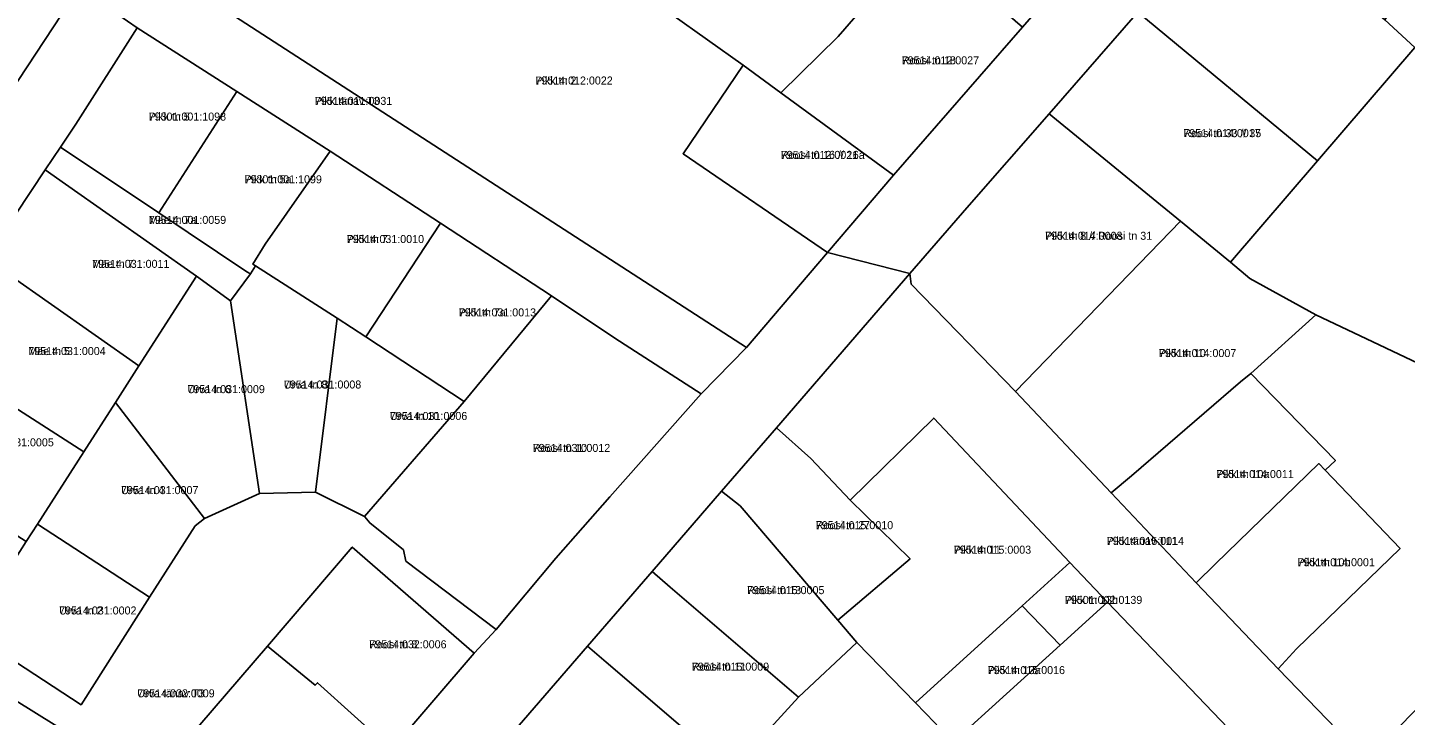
# Model space of a CAD drawing. Extents: x 643847 to 663718, y 6468443 to 6482775.
# Drawn here: x 659526.2 to 659784.5, y 6474766.6 to 6474895.5 of the extents above; entities that cross this region are included whole.
import ezdxf

# ---------------------------------------------------------------- set-up
doc = ezdxf.new("R2010")
doc.units = 0
for name, color, linetype in [('L_AADRESS', 7, 'Continuous'), ('PIIR', 7, 'Continuous'), ('TUNNUS', 7, 'Continuous')]:
    doc.layers.add(name, color=color, linetype=linetype)

msp = doc.modelspace()

# ---------------------------------------------------------------- linework, layer by layer
at = {"layer": 'PIIR'}
for points in [[(659802.81, 6474933.62), (659780.13, 6474951.38), (659765.71, 6474935.08), (659753.83, 6474920.76), (659734.4, 6474898.46), (659717.76, 6474879.37), (659702.31, 6474861.73), (659691.61, 6474849.44), (659676.18, 6474853.35), (659688.57, 6474867.87), (659712.78, 6474895.62), (659728.5, 6474913.76), (659735.05, 6474921.33), (659750.77, 6474939.46), (659753.66, 6474942.87), (659755.9, 6474945.53), (659758.15, 6474948.19), (659760.41, 6474950.84), (659762.66, 6474953.49), (659764.91, 6474956.16), (659767.37, 6474959.05), (659773.08, 6474965.79), (659779.11, 6474972.75), (659798.11, 6474994.97)], [(659594.45, 6474760.19), (659609.94, 6474778.24), (659614.09, 6474782.7), (659625.24, 6474796.08), (659635.4, 6474807.55), (659652.49, 6474826.89), (659661.01, 6474835.59), (659676.18, 6474853.35), (659691.61, 6474849.44), (659666.62, 6474820.53), (659656.33, 6474808.65), (659643.31, 6474793.57), (659631.19, 6474779.56), (659613.2, 6474758.78)]]:
    msp.add_lwpolyline(points, dxfattribs=at)
for points in [[(659755.39, 6474848.53), (659751.77, 6474851.54), (659768.08, 6474870.55), (659786.31, 6474891.82), (659780.66, 6474897), (659790.72, 6474913.14), (659802.81, 6474933.62), (659807.01, 6474938.93), (659818.41, 6474953.5), (659848.65, 6474933.69), (659875.35, 6474914.91), (659876.82, 6474916.84), (659886.52, 6474910.42), (659877.56, 6474899.9), (659868.21, 6474888.8), (659847.37, 6474863.89), (659864.46, 6474846.75), (659822.13, 6474803.4), (659796.47, 6474827.44), (659793.97, 6474829.26), (659767.73, 6474841.7)], [(659535.9, 6474903.08), (659520.36, 6474913.36), (659503.25, 6474924.66), (659507.57, 6474935.22), (659542.17, 6474912.57), (659553.36, 6474905.32), (659661.01, 6474835.59), (659652.49, 6474826.89), (659636.36, 6474837.31), (659624.45, 6474845.27), (659603.66, 6474858.9), (659582.97, 6474872.38), (659565.48, 6474883.54), (659546.81, 6474895.47)], [(659595.73, 6474914.24), (659596.57, 6474913.57), (659606.99, 6474906.79), (659621.19, 6474915.49), (659646.99, 6474897.98), (659660.4, 6474888.51), (659649.11, 6474871.9), (659676.18, 6474853.35), (659661.01, 6474835.59), (659553.36, 6474905.32), (659571.4, 6474934.14)], [(659673.1, 6474929.99), (659693.88, 6474911.98), (659678.17, 6474893.84), (659667.47, 6474883.29), (659660.4, 6474888.51), (659646.99, 6474897.98), (659651.59, 6474905.78), (659667.68, 6474931.78)], [(659753.83, 6474920.76), (659780.66, 6474897), (659786.31, 6474891.82), (659768.08, 6474870.55), (659734.4, 6474898.46)], [(659535.9, 6474903.08), (659519.57, 6474878.34), (659505.8, 6474884.68), (659520.36, 6474913.36)], [(659712.78, 6474895.62), (659688.57, 6474867.87), (659667.47, 6474883.29), (659678.17, 6474893.84), (659693.88, 6474911.98)], [(659496.53, 6474818.06), (659485.74, 6474801.22), (659479.53, 6474793.3), (659476.62, 6474790.6), (659459.72, 6474763.5), (659454.64, 6474774.92), (659476.35, 6474809.6), (659480.3, 6474815.91), (659497.8, 6474843.86), (659508.36, 6474860.66), (659519.57, 6474878.34), (659535.9, 6474903.08), (659546.81, 6474895.47), (659535.28, 6474877.46), (659532.4, 6474873.15), (659529.52, 6474868.88), (659518.45, 6474852.28), (659507.31, 6474834.9)], [(659734.4, 6474898.46), (659768.08, 6474870.55), (659751.77, 6474851.54), (659742.38, 6474859.23), (659717.76, 6474879.37)], [(659535.28, 6474877.46), (659546.81, 6474895.47), (659565.48, 6474883.54), (659550.84, 6474860.84), (659532.4, 6474873.15)], [(659676.18, 6474853.35), (659649.11, 6474871.9), (659660.4, 6474888.51), (659667.47, 6474883.29), (659688.57, 6474867.87)], [(659567.35, 6474849.78), (659550.84, 6474860.84), (659565.48, 6474883.54), (659582.97, 6474872.38), (659570.75, 6474854.93), (659568.46, 6474851.2), (659568.99, 6474850.86), (659568.03, 6474849.36)], [(659702.31, 6474861.73), (659717.76, 6474879.37), (659742.38, 6474859.23), (659711.43, 6474827.29), (659691.9, 6474847.44), (659691.61, 6474849.44)], [(659533.32, 6474866.21), (659529.52, 6474868.88), (659532.4, 6474873.15), (659550.84, 6474860.84), (659567.35, 6474849.78), (659568.03, 6474849.36), (659564.28, 6474844.34), (659557.89, 6474848.95)], [(659603.66, 6474858.9), (659589.67, 6474837.58), (659584.29, 6474841.08), (659568.99, 6474850.86), (659568.46, 6474851.2), (659570.75, 6474854.93), (659582.97, 6474872.38)], [(659529.52, 6474868.88), (659533.32, 6474866.21), (659557.89, 6474848.95), (659547.12, 6474832.13), (659522.54, 6474849.4), (659518.45, 6474852.28)], [(659608.11, 6474825.43), (659589.67, 6474837.58), (659603.66, 6474858.9), (659624.45, 6474845.27)], [(659711.43, 6474827.29), (659742.38, 6474859.23), (659751.77, 6474851.54), (659755.39, 6474848.53), (659767.73, 6474841.7), (659755.58, 6474830.7), (659753.65, 6474829.12), (659733.18, 6474811.51), (659729.35, 6474808.3)], [(659518.45, 6474852.28), (659522.54, 6474849.4), (659547.12, 6474832.13), (659542.71, 6474825.27), (659536.78, 6474816.01), (659511.52, 6474832.2), (659507.31, 6474834.9)], [(659564.28, 6474844.34), (659568.03, 6474849.36), (659568.99, 6474850.86), (659584.29, 6474841.08), (659580.22, 6474808.43), (659569.71, 6474808.19)], [(659721.62, 6474795.24), (659696.11, 6474822.32), (659680.45, 6474806.92), (659673.05, 6474814.73), (659666.62, 6474820.53), (659691.61, 6474849.44), (659691.9, 6474847.44), (659711.43, 6474827.29), (659729.35, 6474808.3), (659745.34, 6474791.48), (659760.71, 6474775.32), (659777.21, 6474758.26), (659790.47, 6474744.16), (659769.62, 6474727.95), (659766.82, 6474748.01), (659728.68, 6474787.83)], [(659559.42, 6474803.52), (659542.71, 6474825.27), (659547.12, 6474832.13), (659557.89, 6474848.95), (659564.28, 6474844.34), (659569.71, 6474808.19)], [(659597.14, 6474795.54), (659596.72, 6474797.63), (659590.39, 6474802.69), (659589.46, 6474803.81), (659589.43, 6474803.87), (659608.11, 6474825.43), (659624.45, 6474845.27), (659636.36, 6474837.31), (659652.49, 6474826.89), (659635.4, 6474807.55), (659625.24, 6474796.08), (659614.09, 6474782.7)], [(659777.21, 6474758.26), (659760.71, 6474775.32), (659764.15, 6474779.08), (659783.53, 6474797.88), (659769.52, 6474812.55), (659771.41, 6474814.41), (659755.58, 6474830.7), (659767.73, 6474841.7), (659793.97, 6474829.26), (659796.47, 6474827.44), (659822.13, 6474803.4)], [(659584.29, 6474841.08), (659589.67, 6474837.58), (659608.11, 6474825.43), (659589.43, 6474803.87), (659580.22, 6474808.43)], [(659507.31, 6474834.9), (659511.52, 6474832.2), (659536.78, 6474816.01), (659528.09, 6474802.44), (659525.99, 6474799.17), (659500.73, 6474815.36), (659496.53, 6474818.06)], [(659729.35, 6474808.3), (659733.18, 6474811.51), (659753.65, 6474829.12), (659755.58, 6474830.7), (659771.41, 6474814.41), (659769.52, 6474812.55), (659768.33, 6474813.8), (659748.95, 6474794.99), (659745.34, 6474791.48)], [(659528.09, 6474802.44), (659536.78, 6474816.01), (659542.71, 6474825.27), (659559.42, 6474803.52), (659557.65, 6474802.13), (659549.12, 6474788.75)], [(659680.45, 6474806.92), (659696.11, 6474822.32), (659721.62, 6474795.24), (659712.71, 6474787.15), (659692.68, 6474768.96), (659681.73, 6474780.29), (659678.15, 6474784.48), (659691.69, 6474795.95)], [(659666.62, 6474820.53), (659673.05, 6474814.73), (659680.45, 6474806.92), (659691.69, 6474795.95), (659678.15, 6474784.48), (659659.81, 6474805.89), (659656.33, 6474808.65)], [(659745.34, 6474791.48), (659748.95, 6474794.99), (659768.33, 6474813.8), (659769.52, 6474812.55), (659783.53, 6474797.88), (659764.15, 6474779.08), (659760.71, 6474775.32)], [(659531.7, 6474764.58), (659485.39, 6474793.38), (659482.47, 6474794.02), (659479.53, 6474793.3), (659485.74, 6474801.22), (659515.2, 6474782.34), (659536.28, 6474768.6), (659549.12, 6474788.75), (659557.65, 6474802.13), (659559.42, 6474803.52), (659569.71, 6474808.19), (659580.22, 6474808.43), (659589.43, 6474803.87), (659589.46, 6474803.81), (659590.39, 6474802.69), (659596.72, 6474797.63), (659597.14, 6474795.54), (659614.09, 6474782.7), (659609.94, 6474778.24), (659587.1, 6474798.16), (659571.22, 6474779.56), (659555.84, 6474761.73), (659548.83, 6474753.55)], [(659656.33, 6474808.65), (659659.81, 6474805.89), (659678.15, 6474784.48), (659681.73, 6474780.29), (659670.75, 6474770.02), (659646.72, 6474790.64), (659643.31, 6474793.57)], [(659536.28, 6474768.6), (659515.2, 6474782.34), (659525.99, 6474799.17), (659528.09, 6474802.44), (659549.12, 6474788.75)], [(659580.56, 6474772.72), (659580.14, 6474772.25), (659571.22, 6474779.56), (659587.1, 6474798.16), (659609.94, 6474778.24), (659594.45, 6474760.19)], [(659712.71, 6474787.15), (659721.62, 6474795.24), (659728.68, 6474787.83), (659719.8, 6474779.76)], [(659459.72, 6474763.5), (659476.62, 6474790.6), (659479.53, 6474793.3), (659482.47, 6474794.02), (659485.39, 6474793.38), (659531.7, 6474764.58), (659525.27, 6474754.41), (659517.53, 6474754.73), (659508.2, 6474755.11), (659508.22, 6474755.55), (659492.96, 6474756.24), (659492.68, 6474749.65), (659465.63, 6474751.03)], [(659643.31, 6474793.57), (659646.72, 6474790.64), (659670.75, 6474770.02), (659658.32, 6474756.41), (659651.29, 6474762.41), (659634.68, 6474776.6), (659631.19, 6474779.56)], [(659692.68, 6474768.96), (659712.71, 6474787.15), (659719.8, 6474779.76), (659699.72, 6474761.53), (659696.34, 6474765.18)], [(659728.68, 6474787.83), (659766.82, 6474748.01), (659738.12, 6474719.38), (659730.84, 6474727.35), (659718.73, 6474740.87), (659699.72, 6474761.53), (659719.8, 6474779.76)], [(659555.84, 6474761.73), (659571.22, 6474779.56), (659580.14, 6474772.25), (659580.56, 6474772.72), (659594.45, 6474760.19), (659578.59, 6474741.85)], [(659631.19, 6474779.56), (659634.68, 6474776.6), (659651.29, 6474762.41), (659633.08, 6474741.72), (659613.2, 6474758.78)], [(659692.68, 6474768.96), (659696.34, 6474765.18), (659699.72, 6474761.53), (659685.89, 6474747.47), (659676.21, 6474737.66), (659672.48, 6474740.99), (659666.2, 6474747.29), (659667.65, 6474748.46), (659658.32, 6474756.41), (659670.75, 6474770.02), (659681.73, 6474780.29)]]:
    msp.add_lwpolyline(points, close=True, dxfattribs=at)

# ---------------------------------------------------------------- texts
at = {"layer": 'L_AADRESS'}
for s, p in [('Roosi tn 18', (659690.12, 6474888.65)), ('Pikk tn 2', (659621.43, 6474884.87)), ('Pikk tänav T3', (659580.1, 6474881.05)), ('Pikk tn 5', (659548.94, 6474878.11)), ('Roosi tn 33 // 35', (659742.91, 6474875)), ('Roosi tn 16 // 16a', (659667.45, 6474870.93)), ('Pikk tn 5a', (659566.91, 6474866.35)), ('Mäe tn 7a', (659548.96, 6474858.74)), ('Pikk tn 8 // Roosi tn 31', (659717, 6474855.76)), ('Pikk tn 7', (659586.06, 6474855.15)), ('Mäe tn 7', (659538.32, 6474850.5)), ('Pikk tn 7a', (659607.06, 6474841.4)), ('Mäe tn 5', (659526.37, 6474834.15)), ('Pikk tn 10', (659738.33, 6474833.77)), ('Urva tn 6', (659556.21, 6474827.01)), ('Urva tn 8', (659574.29, 6474827.88)), ('Urva tn 10', (659594.16, 6474821.98)), ('Roosi tn 10', (659620.96, 6474815.99)), ('Pikk tn 10a', (659749.11, 6474811.09)), ('Urva tn 4', (659543.76, 6474808.08)), ('Roosi tn 27', (659674.01, 6474801.51)), ('Pikk tänav T11', (659728.54, 6474798.56)), ('Pikk tn 11', (659699.88, 6474796.91)), ('Pikk tn 10b', (659764.31, 6474794.56)), ('Roosi tn 13', (659661.12, 6474789.33)), ('Pikk tn 13b', (659720.71, 6474787.5)), ('Urva tn 2', (659532.15, 6474785.52)), ('Roosi tn 8', (659590.28, 6474779.18)), ('Roosi tn 11', (659650.76, 6474774.99)), ('Pikk tn 13a', (659706.22, 6474774.34)), ('Urva tänav T3', (659546.81, 6474769.99))]:
    msp.add_text(s, height=1.5, dxfattribs=at).set_placement(p)
at = {"layer": 'TUNNUS'}
for s, p in [('79514:012:0027', (659690.12, 6474888.65)), ('79514:012:0022', (659621.43, 6474884.87)), ('79514:011:0031', (659580.1, 6474881.05)), ('79301:001:1098', (659548.94, 6474878.11)), ('79514:014:0017', (659742.91, 6474875)), ('79514:012:0021', (659667.45, 6474870.93)), ('79301:001:1099', (659566.91, 6474866.35)), ('79514:001:0059', (659548.96, 6474858.74)), ('79514:014:0008', (659717, 6474855.76)), ('79514:031:0010', (659586.06, 6474855.15)), ('79514:031:0011', (659538.32, 6474850.5)), ('79514:031:0013', (659607.06, 6474841.4)), ('79514:031:0004', (659526.37, 6474834.15)), ('79514:014:0007', (659738.33, 6474833.77)), ('79514:031:0009', (659556.21, 6474827.01)), ('79514:031:0008', (659574.29, 6474827.88)), ('79514:031:0006', (659594.16, 6474821.98)), ('79514:031:0005', (659516.65, 6474817.04)), ('79514:031:0012', (659620.96, 6474815.99)), ('79514:014:0011', (659749.11, 6474811.09)), ('79514:031:0007', (659543.76, 6474808.08)), ('79514:015:0010', (659674.01, 6474801.51)), ('79514:015:0014', (659728.54, 6474798.56)), ('79514:015:0003', (659699.88, 6474796.91)), ('79514:014:0001', (659764.31, 6474794.56)), ('79514:015:0005', (659661.12, 6474789.33)), ('79501:002:0139', (659720.71, 6474787.5)), ('79514:031:0002', (659532.15, 6474785.52)), ('79514:032:0006', (659590.28, 6474779.18)), ('79514:015:0009', (659650.76, 6474774.99)), ('79514:015:0016', (659706.22, 6474774.34)), ('79514:032:0009', (659546.81, 6474769.99))]:
    msp.add_text(s, height=1.5, dxfattribs=at).set_placement(p)

doc.saveas('drawing.dxf')
